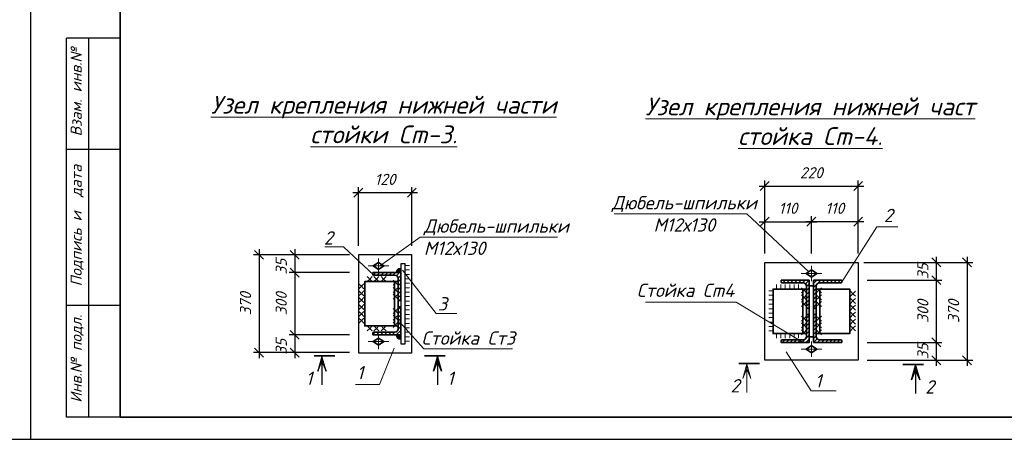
# Model space of a CAD drawing. Header units: millimetres. Extents: x -33345 to 4712671, y -3392 to 121473.
# Tile 328 of 656: x 1822944 to 1845007, y 44501 to 53913. Entities that reach past the tile are written whole.
import ezdxf

# ---------------------------------------------------------------- set-up
doc = ezdxf.new("R2010")
doc.units = ezdxf.units.MM
for name, color, linetype, lineweight in [('0.25', 7, 'Continuous', 25), ('ACO-размер', 7, 'Continuous', 13), ('ACO-текст', 7, 'Continuous', 20), ('blue', 5, 'Continuous', 35), ('DESIGN', 14, 'Continuous', 20), ('red', 12, 'Continuous', 30), ('shtrihovka', 254, 'Continuous', 0), ('svarka', 152, 'Continuous', 15), ('ОСИ', 147, 'Continuous', 13), ('Штриховая-АСО', 8, 'Continuous', 15)]:
    doc.layers.add(name, color=color, linetype=linetype, lineweight=lineweight)
doc.layers.add('_линия', color=7, linetype='Continuous')
doc.styles.add('_text', font='isocpeui.ttf')
doc.styles.add('ISOCPEUR', font='isocpeui.ttf', dxfattribs={"height": 300})
doc.styles.add('RUSS', font='RUSS.shx', dxfattribs={"width": 0.8, "oblique": 15, "height": 250})
doc.styles.add('simp 0', font='isocpeui.ttf')
doc.dimstyles.new('RUSS$0', dxfattribs={"dimscale": 0, "dimtxt": 2.5, "dimasz": 2, "dimexe": 1.25, "dimexo": 2, "dimgap": 1.75, "dimtad": 1, "dimdec": 0, "dimlfac": 100, "dimzin": 0, "dimdsep": 46, "dimtxsty": 'RUSS', "dimblk1": 'OBLIQUE', "dimblk2": 'OBLIQUE', "dimsah": 1, "dimcen": 3, "dimdle": 1.25, "dimclrt": 1, "dimadec": 0, "dimazin": 0, "dimtfac": 0.75, "dimtdec": 0, "dimtmove": 0, "dimatfit": 0, "dimldrblk": 'OBLIQUE', "dimfxl": 1, "dimtvp": 1.5, "dimtolj": 1, "dimtzin": 0, "dimarcsym": 0})
pattern_1 = [(45, (1393243.917, 478249.053), (-44.0899844, 44.0899844), [])]

# ---------------------------------------------------------------- blocks, each defined once
blk = doc.blocks.new('*U282')
at = {"layer": '0.25', "color": 5, "linetype": 'Continuous', "lineweight": 25, "ltscale": 100}
blk.add_lwpolyline([(-72619, 0), (0, 0), (0, 42000), (-72619, 42000), (-72619, 0)], dxfattribs=at)
blk = doc.blocks.new('awertgre')
at = {"ltscale": 20}
for p, q in [((-49480372, 24197418), (-49480372, 24205918)), ((-49479172, 24205918), (-49480372, 24205918)), ((-49479872, 24197418), (-49479872, 24205918)), ((-49479172, 24203418), (-49480372, 24203418)), ((-49479172, 24199918), (-49480372, 24199918)), ((-49479172, 24199918), (-49480372, 24199918)), ((-49479172, 24197418), (-49480372, 24197418))]:
    blk.add_line(p, q, dxfattribs=at)
blk.add_lwpolyline([(-49481172, 24226618), (-49439172, 24226618), (-49439172, 24196918), (-49481172, 24196918)], close=True, dxfattribs=at)
at = {"lineweight": 35}
blk.add_lwpolyline([(-49479172, 24226118), (-49439672, 24226118), (-49439672, 24197418), (-49479172, 24197418)], close=True, dxfattribs=at)
at = {"ltscale": 20, "insert": (-49480280, 24197739), "char_height": 250, "width": 9347.37, "attachment_point": 1, "rotation": 90, "style": 'ISOCPEUR'}
blk.add_mtext('Инв.№ подл.    Подпись и  дата    Взам. инв.№', dxfattribs=at)
blk = doc.blocks.new('_Oblique')
at = {"color": 0, "linetype": 'ByBlock', "lineweight": -2}
blk.add_line((-0.5, -0.5), (0.5, 0.5), dxfattribs=at)
blk = doc.blocks.new('*D2034')
at = {"layer": 'ACO-размер', "color": 0, "lineweight": -2, "ltscale": 5, "transparency": 16777216}
for p, q in [((1843482, 48196), (1843482, 46549)), ((1841933, 48071), (1843607, 48071)), ((1841933, 46674), (1843607, 46674))]:
    blk.add_line(p, q, dxfattribs=at)
at = {"layer": 'Defpoints', "color": 0, "ltscale": 5, "transparency": 16777216}
for p in [(1841733, 48071), (1841733, 46674), (1843482, 46674)]:
    blk.add_point(p, dxfattribs=at)
at = {"layer": 'ACO-размер', "color": 0, "lineweight": -2, "ltscale": 5, "transparency": 16777216, "xscale": 200, "yscale": 200, "zscale": 200}
for p, rotation in [((1843482, 48071), 90), ((1843482, 46674), 270)]:
    blk.add_blockref('_Oblique', p, dxfattribs=dict(at, rotation=rotation))
at = {"layer": 'ACO-размер', "color": 1, "ltscale": 5, "transparency": 16777216, "insert": (1843182, 47372), "char_height": 250, "attachment_point": 5, "rotation": 90, "style": 'simp 0'}
blk.add_mtext('\\A1;300', dxfattribs=at)
blk = doc.blocks.new('*D2035')
at = {"layer": 'ACO-размер', "color": 0, "lineweight": -2, "ltscale": 5, "transparency": 16777216}
for p, q in [((1843482, 48595), (1843482, 47946)), ((1841933, 48470), (1843607, 48470)), ((1841933, 48071), (1843607, 48071))]:
    blk.add_line(p, q, dxfattribs=at)
at = {"layer": 'Defpoints', "color": 0, "ltscale": 5, "transparency": 16777216}
for p in [(1841733, 48470), (1841733, 48071), (1843482, 48071)]:
    blk.add_point(p, dxfattribs=at)
at = {"layer": 'ACO-размер', "color": 0, "lineweight": -2, "ltscale": 5, "transparency": 16777216, "xscale": 200, "yscale": 200, "zscale": 200}
for p, rotation in [((1843482, 48470), 90), ((1843482, 48071), 270)]:
    blk.add_blockref('_Oblique', p, dxfattribs=dict(at, rotation=rotation))
at = {"layer": 'ACO-размер', "color": 1, "ltscale": 5, "transparency": 16777216, "insert": (1843182, 48270), "char_height": 250, "attachment_point": 5, "rotation": 90, "style": 'simp 0'}
blk.add_mtext('\\A1;35', dxfattribs=at)
blk = doc.blocks.new('*D2036')
at = {"layer": 'ACO-размер', "color": 0, "lineweight": -2, "ltscale": 5, "transparency": 16777216}
for p, q in [((1843482, 46799), (1843482, 46150)), ((1841933, 46674), (1843607, 46674)), ((1841933, 46275), (1843607, 46275))]:
    blk.add_line(p, q, dxfattribs=at)
at = {"layer": 'Defpoints', "color": 0, "ltscale": 5, "transparency": 16777216}
for p in [(1841733, 46674), (1841733, 46275), (1843482, 46275)]:
    blk.add_point(p, dxfattribs=at)
at = {"layer": 'ACO-размер', "color": 0, "lineweight": -2, "ltscale": 5, "transparency": 16777216, "xscale": 200, "yscale": 200, "zscale": 200}
for p, rotation in [((1843482, 46674), 90), ((1843482, 46275), 270)]:
    blk.add_blockref('_Oblique', p, dxfattribs=dict(at, rotation=rotation))
at = {"layer": 'ACO-размер', "color": 1, "ltscale": 5, "transparency": 16777216, "insert": (1843182, 46474), "char_height": 250, "attachment_point": 5, "rotation": 90, "style": 'simp 0'}
blk.add_mtext('\\A1;35', dxfattribs=at)
blk = doc.blocks.new('отв.- болт (постоян)')
at = {"color": 252, "lineweight": 35}
blk.add_lwpolyline([(0.8, 0), (0, -1.2), (-0.8, 0), (0, 1.2)], close=True, dxfattribs=at)
at = {"layer": 'ОСИ', "color": 1, "lineweight": 13, "ltscale": 0.5}
for points in [[(0, 2.3), (0, -2.3)], [(1.7, 0), (-1.7, 0)]]:
    blk.add_lwpolyline(points, dxfattribs=at)
blk = doc.blocks.new('*D2037')
at = {"layer": 'ACO-размер', "color": 0, "lineweight": -2, "ltscale": 5, "transparency": 16777216}
for p, q in [((1839638, 48670), (1839638, 49508)), ((1840685, 48670), (1840685, 49508)), ((1839513, 49383), (1840810, 49383))]:
    blk.add_line(p, q, dxfattribs=at)
at = {"layer": 'Defpoints', "color": 0, "ltscale": 5, "transparency": 16777216}
for p in [(1840685, 49383), (1839638, 48470), (1840685, 48470)]:
    blk.add_point(p, dxfattribs=at)
at = {"layer": 'ACO-размер', "color": 0, "lineweight": -2, "ltscale": 5, "transparency": 16777216, "xscale": 200, "yscale": 200, "zscale": 200, "rotation": 180}
blk.add_blockref('_Oblique', (1839638, 49383), dxfattribs=at)
at = {"layer": 'ACO-размер', "color": 0, "lineweight": -2, "ltscale": 5, "transparency": 16777216, "xscale": 200, "yscale": 200, "zscale": 200}
blk.add_blockref('_Oblique', (1840685, 49383), dxfattribs=at)
at = {"layer": 'ACO-размер', "color": 1, "ltscale": 5, "transparency": 16777216, "insert": (1840162, 49683), "char_height": 250, "attachment_point": 5, "style": 'simp 0'}
blk.add_mtext('\\A1;110', dxfattribs=at)
blk = doc.blocks.new('*D2038')
at = {"layer": 'ACO-размер', "color": 0, "lineweight": -2, "ltscale": 5, "transparency": 16777216}
for p, q in [((1840685, 48670), (1840685, 49508)), ((1841733, 48670), (1841733, 49508)), ((1841858, 49383), (1840560, 49383))]:
    blk.add_line(p, q, dxfattribs=at)
at = {"layer": 'Defpoints', "color": 0, "ltscale": 5, "transparency": 16777216}
for p in [(1840685, 49383), (1840685, 48470), (1841733, 48470)]:
    blk.add_point(p, dxfattribs=at)
at = {"layer": 'ACO-размер', "color": 0, "lineweight": -2, "ltscale": 5, "transparency": 16777216, "xscale": 200, "yscale": 200, "zscale": 200, "rotation": 180}
blk.add_blockref('_Oblique', (1840685, 49383), dxfattribs=at)
at = {"layer": 'ACO-размер', "color": 0, "lineweight": -2, "ltscale": 5, "transparency": 16777216, "xscale": 200, "yscale": 200, "zscale": 200}
blk.add_blockref('_Oblique', (1841733, 49383), dxfattribs=at)
at = {"layer": 'ACO-размер', "color": 1, "ltscale": 5, "transparency": 16777216, "insert": (1841209, 49683), "char_height": 250, "attachment_point": 5, "style": 'simp 0'}
blk.add_mtext('\\A1;110', dxfattribs=at)
blk = doc.blocks.new('*D2039')
at = {"layer": 'ACO-размер', "color": 0, "lineweight": -2, "ltscale": 5, "transparency": 16777216}
for p, q in [((1839638, 48670), (1839638, 50306)), ((1841733, 48670), (1841733, 50306)), ((1839513, 50181), (1841858, 50181))]:
    blk.add_line(p, q, dxfattribs=at)
at = {"layer": 'Defpoints', "color": 0, "ltscale": 5, "transparency": 16777216}
for p in [(1841733, 50181), (1839638, 48470), (1841733, 48470)]:
    blk.add_point(p, dxfattribs=at)
at = {"layer": 'ACO-размер', "color": 0, "lineweight": -2, "ltscale": 5, "transparency": 16777216, "xscale": 200, "yscale": 200, "zscale": 200, "rotation": 180}
blk.add_blockref('_Oblique', (1839638, 50181), dxfattribs=at)
at = {"layer": 'ACO-размер', "color": 0, "lineweight": -2, "ltscale": 5, "transparency": 16777216, "xscale": 200, "yscale": 200, "zscale": 200}
blk.add_blockref('_Oblique', (1841733, 50181), dxfattribs=at)
at = {"layer": 'ACO-размер', "color": 1, "ltscale": 5, "transparency": 16777216, "insert": (1840685, 50481), "char_height": 250, "attachment_point": 5, "style": 'simp 0'}
blk.add_mtext('\\A1;220', dxfattribs=at)
blk = doc.blocks.new('*D2040')
at = {"layer": 'ACO-размер', "color": 0, "lineweight": -2, "ltscale": 5, "transparency": 16777216}
for p, q in [((1844174, 48595), (1844174, 46150)), ((1841863, 48470), (1844299, 48470)), ((1841933, 46275), (1844299, 46275))]:
    blk.add_line(p, q, dxfattribs=at)
at = {"layer": 'Defpoints', "color": 0, "ltscale": 5, "transparency": 16777216}
for p in [(1841663, 48470), (1841733, 46275), (1844174, 46275)]:
    blk.add_point(p, dxfattribs=at)
at = {"layer": 'ACO-размер', "color": 0, "lineweight": -2, "ltscale": 5, "transparency": 16777216, "xscale": 200, "yscale": 200, "zscale": 200}
for p, rotation in [((1844174, 48470), 90), ((1844174, 46275), 270)]:
    blk.add_blockref('_Oblique', p, dxfattribs=dict(at, rotation=rotation))
at = {"layer": 'ACO-размер', "color": 1, "ltscale": 5, "transparency": 16777216, "insert": (1843872, 47372), "char_height": 250, "attachment_point": 5, "rotation": 90, "style": 'simp 0'}
blk.add_mtext('\\A1;370', dxfattribs=at)
blk = doc.blocks.new('сечение')
h = blk.add_hatch(color=256)
h.paths.add_polyline_path([(-291, 18), (-291, 120), (-199, 342)])
h.paths.add_polyline_path([(-383, 342), (-291, 120), (-291, 18)])
at = {"linetype": 'Continuous'}
blk.add_lwpolyline([(-291, 18), (-383, 342), (-291, 120), (-199, 342), (-291, 18), (-291, 652)], dxfattribs=at)
at = {"linetype": 'Continuous', "const_width": 36}
blk.add_lwpolyline([(0, 0), (-471, 0)], dxfattribs=at)
blk = doc.blocks.new('*D2046')
at = {"layer": 'ACO-размер', "color": 0, "lineweight": -2, "ltscale": 5, "transparency": 16777216}
for p, q in [((1829106, 48365), (1829106, 46719)), ((1830335, 48240), (1828981, 48240)), ((1830335, 46844), (1828981, 46844))]:
    blk.add_line(p, q, dxfattribs=at)
at = {"layer": 'Defpoints', "color": 0, "ltscale": 5, "transparency": 16777216}
for p in [(1830535, 48240), (1829106, 46844), (1830535, 46844)]:
    blk.add_point(p, dxfattribs=at)
at = {"layer": 'ACO-размер', "color": 0, "lineweight": -2, "ltscale": 5, "transparency": 16777216, "xscale": 200, "yscale": 200, "zscale": 200}
for p, rotation in [((1829106, 48240), 90), ((1829106, 46844), 270)]:
    blk.add_blockref('_Oblique', p, dxfattribs=dict(at, rotation=rotation))
at = {"layer": 'ACO-размер', "color": 1, "ltscale": 5, "transparency": 16777216, "insert": (1828806, 47542), "char_height": 250, "attachment_point": 5, "rotation": 90, "style": 'simp 0'}
blk.add_mtext('\\A1;300', dxfattribs=at)
blk = doc.blocks.new('*D2047')
at = {"layer": 'ACO-размер', "color": 0, "lineweight": -2, "ltscale": 5, "transparency": 16777216}
for p, q in [((1829106, 48765), (1829106, 48115)), ((1830335, 48640), (1828981, 48640)), ((1830335, 48240), (1828981, 48240))]:
    blk.add_line(p, q, dxfattribs=at)
at = {"layer": 'Defpoints', "color": 0, "ltscale": 5, "transparency": 16777216}
for p in [(1830535, 48640), (1829106, 48240), (1830535, 48240)]:
    blk.add_point(p, dxfattribs=at)
at = {"layer": 'ACO-размер', "color": 0, "lineweight": -2, "ltscale": 5, "transparency": 16777216, "xscale": 200, "yscale": 200, "zscale": 200}
for p, rotation in [((1829106, 48640), 90), ((1829106, 48240), 270)]:
    blk.add_blockref('_Oblique', p, dxfattribs=dict(at, rotation=rotation))
at = {"layer": 'ACO-размер', "color": 1, "ltscale": 5, "transparency": 16777216, "insert": (1828806, 48373), "char_height": 250, "attachment_point": 5, "rotation": 90, "style": 'simp 0'}
blk.add_mtext('\\A1;35', dxfattribs=at)
blk = doc.blocks.new('*D2048')
at = {"layer": 'ACO-размер', "color": 0, "lineweight": -2, "ltscale": 5, "transparency": 16777216}
for p, q in [((1830335, 46844), (1828981, 46844)), ((1829106, 46969), (1829106, 46320)), ((1830335, 46445), (1828981, 46445))]:
    blk.add_line(p, q, dxfattribs=at)
at = {"layer": 'Defpoints', "color": 0, "ltscale": 5, "transparency": 16777216}
for p in [(1830535, 46844), (1829106, 46445), (1830535, 46445)]:
    blk.add_point(p, dxfattribs=at)
at = {"layer": 'ACO-размер', "color": 0, "lineweight": -2, "ltscale": 5, "transparency": 16777216, "xscale": 200, "yscale": 200, "zscale": 200}
for p, rotation in [((1829106, 46844), 90), ((1829106, 46445), 270)]:
    blk.add_blockref('_Oblique', p, dxfattribs=dict(at, rotation=rotation))
at = {"layer": 'ACO-размер', "color": 1, "ltscale": 5, "transparency": 16777216, "insert": (1828806, 46577), "char_height": 250, "attachment_point": 5, "rotation": 90, "style": 'simp 0'}
blk.add_mtext('\\A1;35', dxfattribs=at)
blk = doc.blocks.new('*D2049')
at = {"layer": 'ACO-размер', "color": 0, "lineweight": -2, "ltscale": 5, "transparency": 16777216}
for p, q in [((1830535, 48840), (1830535, 50157)), ((1831732, 48840), (1831732, 50157)), ((1831857, 50032), (1830410, 50032))]:
    blk.add_line(p, q, dxfattribs=at)
at = {"layer": 'Defpoints', "color": 0, "ltscale": 5, "transparency": 16777216}
for p in [(1830535, 50032), (1830535, 48640), (1831732, 48640)]:
    blk.add_point(p, dxfattribs=at)
at = {"layer": 'ACO-размер', "color": 0, "lineweight": -2, "ltscale": 5, "transparency": 16777216, "xscale": 200, "yscale": 200, "zscale": 200, "rotation": 180}
blk.add_blockref('_Oblique', (1830535, 50032), dxfattribs=at)
at = {"layer": 'ACO-размер', "color": 0, "lineweight": -2, "ltscale": 5, "transparency": 16777216, "xscale": 200, "yscale": 200, "zscale": 200}
blk.add_blockref('_Oblique', (1831732, 50032), dxfattribs=at)
at = {"layer": 'ACO-размер', "color": 1, "ltscale": 5, "transparency": 16777216, "insert": (1831134, 50332), "char_height": 250, "attachment_point": 5, "style": 'simp 0'}
blk.add_mtext('\\A1;120', dxfattribs=at)
blk = doc.blocks.new('*D2050')
at = {"layer": 'ACO-размер', "color": 0, "lineweight": -2, "ltscale": 5, "transparency": 16777216}
for p, q in [((1828308, 48765), (1828308, 46320)), ((1830335, 48640), (1828183, 48640)), ((1830335, 46445), (1828183, 46445))]:
    blk.add_line(p, q, dxfattribs=at)
at = {"layer": 'Defpoints', "color": 0, "ltscale": 5, "transparency": 16777216}
for p in [(1830535, 48640), (1828308, 46445), (1830535, 46445)]:
    blk.add_point(p, dxfattribs=at)
at = {"layer": 'ACO-размер', "color": 0, "lineweight": -2, "ltscale": 5, "transparency": 16777216, "xscale": 200, "yscale": 200, "zscale": 200}
for p, rotation in [((1828308, 48640), 90), ((1828308, 46445), 270)]:
    blk.add_blockref('_Oblique', p, dxfattribs=dict(at, rotation=rotation))
at = {"layer": 'ACO-размер', "color": 1, "ltscale": 5, "transparency": 16777216, "insert": (1828006, 47542), "char_height": 250, "attachment_point": 5, "rotation": 90, "style": 'simp 0'}
blk.add_mtext('\\A1;370', dxfattribs=at)

msp = doc.modelspace()

# ---------------------------------------------------------------- hatches: boundary and pattern name
at = {"layer": 'Штриховая-АСО', "lineweight": 9}
for points in [[(1831381.466, 48240.471), (1831482.832, 48240.471), (1831482.832, 48341.838, 0.414213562)], [(1831381.466, 46843.772), (1831482.832, 46843.772), (1831482.832, 46742.405, -0.414213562)]]:
    msp.add_hatch(color=256, dxfattribs=at).paths.add_polyline_path(points)
h = msp.add_hatch(dxfattribs=at)
h.set_pattern_fill('ANSI31', scale=498.821232)
h.set_pattern_definition([(45, (1381863.276, 478418.89), (-44.0899844, 44.0899844), [])])
edge = h.paths.add_edge_path()
edge.add_line((1830854.318, 48240.471), (1830854.318, 48203.559))
edge.add_arc((1830877.263, 48203.559), 22.946, 180.0000001, 270.0000001)
edge.add_line((1830877.263, 48180.613), (1831353.139, 48180.613))
edge.add_arc((1831353.139, 48110.778), 69.835, 0, 90, ccw=False)
edge.add_line((1831422.974, 48110.778), (1831422.974, 47634.902))
edge.add_arc((1831445.92, 47634.902), 22.946, 180, 270)
edge.add_line((1831445.92, 47611.957), (1831482.832, 47611.957))
edge.add_line((1831482.832, 47611.957), (1831482.832, 48240.471))
edge.add_line((1831482.832, 48240.471), (1830854.318, 48240.471))
edge = h.paths.add_edge_path()
edge.add_line((1830854.318, 46843.772), (1830854.318, 46880.685))
edge.add_arc((1830877.263, 46880.685), 22.946, 89.9999999, 179.9999999, ccw=False)
edge.add_line((1830877.263, 46903.631), (1831353.139, 46903.631))
edge.add_arc((1831353.139, 46973.466), 69.835, 270, 360)
edge.add_line((1831422.974, 46973.466), (1831422.974, 47449.341))
edge.add_arc((1831445.92, 47449.341), 22.946, 90, 180, ccw=False)
edge.add_line((1831445.92, 47472.287), (1831482.832, 47472.287))
edge.add_line((1831482.832, 47472.287), (1831482.832, 46843.772))
edge.add_line((1831482.832, 46843.772), (1830854.318, 46843.772))
h = msp.add_hatch(dxfattribs=at)
h.set_pattern_fill('ANSI31', scale=498.821232)
h.set_pattern_definition(pattern_1)
edge = h.paths.add_edge_path()
edge.add_line((1840007.055, 48070.636), (1840007.055, 48033.724))
edge.add_arc((1840030, 48033.724), 22.946, 180.0000001, 270.0000001)
edge.add_line((1840030, 48010.778), (1840505.876, 48010.778))
edge.add_arc((1840505.876, 47940.943), 69.835, 0, 90, ccw=False)
edge.add_line((1840575.711, 47940.943), (1840575.711, 47465.067))
edge.add_arc((1840598.657, 47465.067), 22.946, 180, 270)
edge.add_line((1840598.657, 47442.122), (1840635.569, 47442.122))
edge.add_line((1840635.569, 47442.122), (1840635.569, 48070.636))
edge.add_line((1840635.569, 48070.636), (1840007.055, 48070.636))
edge = h.paths.add_edge_path()
edge.add_line((1840007.055, 46673.937), (1840007.055, 46710.85))
edge.add_arc((1840030, 46710.85), 22.946, 89.9999999, 179.9999999, ccw=False)
edge.add_line((1840030, 46733.796), (1840505.876, 46733.796))
edge.add_arc((1840505.876, 46803.631), 69.835, 270, 360)
edge.add_line((1840575.711, 46803.631), (1840575.711, 47279.506))
edge.add_arc((1840598.657, 47279.506), 22.946, 90, 180, ccw=False)
edge.add_line((1840598.657, 47302.452), (1840635.569, 47302.452))
edge.add_line((1840635.569, 47302.452), (1840635.569, 46673.937))
edge.add_line((1840635.569, 46673.937), (1840007.055, 46673.937))
h = msp.add_hatch(dxfattribs=at)
h.set_pattern_fill('ANSI31', scale=498.821232)
h.set_pattern_definition(pattern_1)
edge = h.paths.add_edge_path()
edge.add_line((1841363.848, 48070.636), (1841363.848, 48033.724))
edge.add_arc((1841340.903, 48033.724), 22.946, 269.9999999, 359.9999999, ccw=False)
edge.add_line((1841340.903, 48010.778), (1840865.027, 48010.778))
edge.add_arc((1840865.027, 47940.943), 69.835, 90, 180)
edge.add_line((1840795.192, 47940.943), (1840795.192, 47465.067))
edge.add_arc((1840772.246, 47465.067), 22.946, -90, 0, ccw=False)
edge.add_line((1840772.246, 47442.122), (1840735.334, 47442.122))
edge.add_line((1840735.334, 47442.122), (1840735.334, 48070.636))
edge.add_line((1840735.334, 48070.636), (1841363.848, 48070.636))
edge = h.paths.add_edge_path()
edge.add_line((1841363.848, 46673.937), (1841363.848, 46710.85))
edge.add_arc((1841340.903, 46710.85), 22.946, 0.0000001, 90.0000001)
edge.add_line((1841340.903, 46733.796), (1840865.027, 46733.796))
edge.add_arc((1840865.027, 46803.631), 69.835, 180, 270, ccw=False)
edge.add_line((1840795.192, 46803.631), (1840795.192, 47279.506))
edge.add_arc((1840772.246, 47279.506), 22.946, 360, 450)
edge.add_line((1840772.246, 47302.452), (1840735.334, 47302.452))
edge.add_line((1840735.334, 47302.452), (1840735.334, 46673.937))
edge.add_line((1840735.334, 46673.937), (1841363.848, 46673.937))

# ---------------------------------------------------------------- linework, layer by layer
at = {"color": 7, "lineweight": 13}
for points in [[(1830877.263, 48180.613), (1830200.681, 48819.142), (1829782.604, 48819.142)], [(1832740.905, 47326.733), (1832275.397, 47326.733), (1831523.393, 48293.744)]]:
    msp.add_lwpolyline(points, dxfattribs=at)
at = {"layer": 'ACO-текст'}
for points in [[(1836263.264, 49558.364), (1839238.061, 49558.364), (1840625.593, 48260.189)], [(1834996.348, 49035.196), (1831914.563, 49035.196), (1831032.042, 48400.954)], [(1840500.888, 46673.937), (1838996.163, 47574.533), (1836965.898, 47574.533)], [(1840120.406, 46466.678), (1840681.965, 45585.967), (1841239.331, 45585.967)]]:
    msp.add_lwpolyline(points, dxfattribs=at)
at = {"layer": 'blue', "color": 112}
for points in [[(1830854.318, 48240.471), (1830854.318, 48203.559, 0.414213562), (1830877.263, 48180.613), (1831353.139, 48180.613, -0.414213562), (1831422.974, 48110.778), (1831422.974, 47634.902, 0.414213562), (1831445.92, 47611.957), (1831482.832, 47611.957), (1831482.832, 48240.471)], [(1840007.055, 48070.636), (1840007.055, 48033.724, 0.414213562), (1840030, 48010.778), (1840505.876, 48010.778, -0.414213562), (1840575.711, 47940.943), (1840575.711, 47465.067, 0.414213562), (1840598.657, 47442.122), (1840635.569, 47442.122), (1840635.569, 48070.636)], [(1841363.848, 48070.636), (1841363.848, 48033.724, -0.414213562), (1841340.903, 48010.778), (1840865.027, 48010.778, 0.414213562), (1840795.192, 47940.943), (1840795.192, 47465.067, -0.414213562), (1840772.246, 47442.122), (1840735.334, 47442.122), (1840735.334, 48070.636)], [(1830854.318, 46843.772), (1830854.318, 46880.685, -0.414213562), (1830877.263, 46903.631), (1831353.139, 46903.631, 0.414213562), (1831422.974, 46973.466), (1831422.974, 47449.341, -0.414213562), (1831445.92, 47472.287), (1831482.832, 47472.287), (1831482.832, 46843.772)], [(1840007.055, 46673.937), (1840007.055, 46710.85, -0.414213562), (1840030, 46733.796), (1840505.876, 46733.796, 0.414213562), (1840575.711, 46803.631), (1840575.711, 47279.506, -0.414213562), (1840598.657, 47302.452), (1840635.569, 47302.452), (1840635.569, 46673.937)], [(1841363.848, 46673.937), (1841363.848, 46710.85, 0.414213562), (1841340.903, 46733.796), (1840865.027, 46733.796, -0.414213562), (1840795.192, 46803.631), (1840795.192, 47279.506, 0.414213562), (1840772.246, 47302.452), (1840735.334, 47302.452), (1840735.334, 46673.937)]]:
    msp.add_lwpolyline(points, format="xyb", close=True, dxfattribs=at)
at = {"layer": 'blue'}
for points in [[(1831422.974, 47043.3), (1831422.974, 48040.943), (1830674.742, 48040.943), (1830674.742, 47043.3), (1831422.974, 47043.3)], [(1831343.162, 47043.3), (1831343.162, 48040.943)], [(1840575.711, 46873.466), (1840575.711, 47871.108), (1839827.479, 47871.108), (1839827.479, 46873.466), (1840575.711, 46873.466)], [(1840495.899, 46873.466), (1840495.899, 47871.108)], [(1840575.711, 46873.466), (1840575.711, 47871.108)], [(1840795.192, 46873.466), (1840795.192, 47871.108), (1841543.424, 47871.108), (1841543.424, 46873.466), (1840795.192, 46873.466)], [(1840875.004, 46873.466), (1840875.004, 47871.108)]]:
    msp.add_lwpolyline(points, dxfattribs=at)
at = {"layer": 'blue', "color": 112}
msp.add_lwpolyline([(1840635.569, 46803.631), (1840635.569, 47940.943), (1840735.334, 47940.943), (1840735.334, 46803.631)], close=True, dxfattribs=at)
at = {"layer": 'DESIGN', "color": 0, "linetype": 'Continuous', "lineweight": 13}
for points in [[(1841360.283, 48021.44), (1842148.382, 49264.87), (1842624.748, 49264.87)], [(1833986.919, 46533.275), (1832003.476, 46533.275), (1831456.491, 47137.052)], [(1831334.293, 46545.459), (1831009.315, 45731.19), (1830469.308, 45731.19)]]:
    msp.add_lwpolyline(points, dxfattribs=at)
at = {"layer": 'red'}
for points in [[(1831732.243, 46444.715), (1831732.243, 48639.528), (1830535.072, 48639.528), (1830535.072, 46444.715)], [(1831582.597, 46644.244), (1831582.597, 48440), (1831482.832, 48440), (1831482.832, 46644.244)], [(1839637.927, 46274.88), (1839637.927, 48469.693), (1841732.976, 48469.693), (1841732.976, 46274.88)]]:
    msp.add_lwpolyline(points, close=True, dxfattribs=at)
at = {"layer": 'shtrihovka', "color": 7}
for points in [[(1831682.361, 48399.584), (1831582.597, 48399.584)], [(1831682.361, 48299.82), (1831582.597, 48299.82)], [(1831682.361, 48200.056), (1831582.597, 48200.056)], [(1831682.361, 48100.292), (1831582.597, 48100.292)], [(1831682.361, 48000.527), (1831582.597, 48000.527)], [(1831682.361, 47900.763), (1831582.597, 47900.763)], [(1839899.725, 47970.872), (1839899.725, 47871.108)], [(1839999.489, 47970.872), (1839999.489, 47871.108)], [(1840099.253, 47970.872), (1840099.253, 47871.108)], [(1840199.018, 47970.872), (1840199.018, 47871.108)], [(1840298.782, 47970.872), (1840298.782, 47871.108)], [(1840398.546, 47970.872), (1840398.546, 47871.108)], [(1831682.361, 47800.999), (1831582.597, 47800.999)], [(1831682.361, 47701.235), (1831582.597, 47701.235)], [(1839727.715, 47830.692), (1839827.479, 47830.692)], [(1839727.715, 47730.928), (1839827.479, 47730.928)], [(1831682.361, 47601.47), (1831582.597, 47601.47)], [(1831682.361, 47501.706), (1831582.597, 47501.706)], [(1839727.715, 47631.164), (1839827.479, 47631.164)], [(1839727.715, 47531.4), (1839827.479, 47531.4)], [(1831682.361, 47401.942), (1831582.597, 47401.942)], [(1831682.361, 47302.178), (1831582.597, 47302.178)], [(1839727.715, 47431.635), (1839827.479, 47431.635)], [(1839727.715, 47331.871), (1839827.479, 47331.871)], [(1839727.715, 47232.107), (1839827.479, 47232.107)], [(1831682.361, 47202.413), (1831582.597, 47202.413)], [(1831682.361, 47102.649), (1831582.597, 47102.649)], [(1831682.361, 47002.885), (1831582.597, 47002.885)], [(1839727.715, 47132.343), (1839827.479, 47132.343)], [(1839727.715, 47032.578), (1839827.479, 47032.578)], [(1831682.361, 46903.121), (1831582.597, 46903.121)], [(1831682.361, 46803.356), (1831582.597, 46803.356)], [(1839727.715, 46932.814), (1839827.479, 46932.814)], [(1839899.725, 46773.701), (1839899.725, 46873.466)], [(1839999.489, 46773.701), (1839999.489, 46873.466)], [(1840099.253, 46773.701), (1840099.253, 46873.466)], [(1840199.018, 46773.701), (1840199.018, 46873.466)], [(1840298.782, 46773.701), (1840298.782, 46873.466)], [(1840398.546, 46773.701), (1840398.546, 46873.466)], [(1831682.361, 46703.592), (1831582.597, 46703.592)]]:
    msp.add_lwpolyline(points, dxfattribs=at)
for points in [[(1830731.564, 48040.943), (1830787.682, 48097.06), (1830843.799, 48040.943), (1830787.682, 48097.06), (1830843.799, 48153.178), (1830787.682, 48097.06), (1830731.564, 48153.178), (1830787.682, 48097.06)], [(1830881.203, 48040.943), (1830937.32, 48097.06), (1830993.438, 48040.943), (1830937.32, 48097.06), (1830993.438, 48153.178), (1830937.32, 48097.06), (1830881.203, 48153.178), (1830937.32, 48097.06)], [(1831042.812, 48040.943), (1831098.93, 48097.06), (1831155.047, 48040.943), (1831098.93, 48097.06), (1831155.047, 48153.178), (1831098.93, 48097.06), (1831042.812, 48153.178), (1831098.93, 48097.06)], [(1830657.967, 47879.714), (1830601.85, 47935.831), (1830657.967, 47991.949), (1830601.85, 47935.831), (1830545.732, 47991.949), (1830601.85, 47935.831), (1830545.732, 47879.714), (1830601.85, 47935.831)], [(1831422.974, 47958.956), (1831366.856, 48015.073), (1831422.974, 48071.191), (1831366.856, 48015.073), (1831310.739, 48071.191), (1831366.856, 48015.073), (1831310.739, 47958.956), (1831366.856, 48015.073)], [(1831422.974, 47797.346), (1831366.856, 47853.464), (1831422.974, 47909.581), (1831366.856, 47853.464), (1831310.739, 47909.581), (1831366.856, 47853.464), (1831310.739, 47797.346), (1831366.856, 47853.464)], [(1840575.711, 47789.121), (1840519.593, 47845.238), (1840575.711, 47901.356), (1840519.593, 47845.238), (1840463.476, 47901.356), (1840519.593, 47845.238), (1840463.476, 47789.121), (1840519.593, 47845.238)], [(1840795.192, 47789.121), (1840851.31, 47845.238), (1840795.192, 47901.356), (1840851.31, 47845.238), (1840907.427, 47901.356), (1840851.31, 47845.238), (1840907.427, 47789.121), (1840851.31, 47845.238)], [(1830657.967, 47718.104), (1830601.85, 47774.222), (1830657.967, 47830.339), (1830601.85, 47774.222), (1830545.732, 47830.339), (1830601.85, 47774.222), (1830545.732, 47718.104), (1830601.85, 47774.222)], [(1830657.967, 47568.466), (1830601.85, 47624.583), (1830657.967, 47680.701), (1830601.85, 47624.583), (1830545.732, 47680.701), (1830601.85, 47624.583), (1830545.732, 47568.466), (1830601.85, 47624.583)], [(1831422.974, 47647.708), (1831366.856, 47703.825), (1831422.974, 47759.943), (1831366.856, 47703.825), (1831310.739, 47759.943), (1831366.856, 47703.825), (1831310.739, 47647.708), (1831366.856, 47703.825)], [(1840575.711, 47627.511), (1840519.593, 47683.629), (1840575.711, 47739.746), (1840519.593, 47683.629), (1840463.476, 47739.746), (1840519.593, 47683.629), (1840463.476, 47627.511), (1840519.593, 47683.629)], [(1840795.192, 47627.511), (1840851.31, 47683.629), (1840795.192, 47739.746), (1840851.31, 47683.629), (1840907.427, 47739.746), (1840851.31, 47683.629), (1840907.427, 47627.511), (1840851.31, 47683.629)], [(1841560.199, 47709.879), (1841616.316, 47765.996), (1841560.199, 47822.114), (1841616.316, 47765.996), (1841672.434, 47822.114), (1841616.316, 47765.996), (1841672.434, 47709.879), (1841616.316, 47765.996)], [(1841560.199, 47548.269), (1841616.316, 47604.387), (1841560.199, 47660.504), (1841616.316, 47604.387), (1841672.434, 47660.504), (1841616.316, 47604.387), (1841672.434, 47548.269), (1841616.316, 47604.387)], [(1830657.967, 47412.842), (1830601.85, 47468.959), (1830657.967, 47525.077), (1830601.85, 47468.959), (1830545.732, 47525.077), (1830601.85, 47468.959), (1830545.732, 47412.842), (1830601.85, 47468.959)], [(1831422.974, 47436.536), (1831366.856, 47380.418), (1831422.974, 47324.301), (1831366.856, 47380.418), (1831310.739, 47324.301), (1831366.856, 47380.418), (1831310.739, 47436.536), (1831366.856, 47380.418)], [(1840575.711, 47477.873), (1840519.593, 47533.99), (1840575.711, 47590.108), (1840519.593, 47533.99), (1840463.476, 47590.108), (1840519.593, 47533.99), (1840463.476, 47477.873), (1840519.593, 47533.99)], [(1840795.192, 47477.873), (1840851.31, 47533.99), (1840795.192, 47590.108), (1840851.31, 47533.99), (1840907.427, 47590.108), (1840851.31, 47533.99), (1840907.427, 47477.873), (1840851.31, 47533.99)], [(1841560.199, 47398.631), (1841616.316, 47454.748), (1841560.199, 47510.866), (1841616.316, 47454.748), (1841672.434, 47510.866), (1841616.316, 47454.748), (1841672.434, 47398.631), (1841616.316, 47454.748)], [(1830657.967, 47257.218), (1830601.85, 47313.335), (1830657.967, 47369.453), (1830601.85, 47313.335), (1830545.732, 47369.453), (1830601.85, 47313.335), (1830545.732, 47257.218), (1830601.85, 47313.335)], [(1830657.967, 47107.58), (1830601.85, 47163.697), (1830657.967, 47219.814), (1830601.85, 47163.697), (1830545.732, 47219.814), (1830601.85, 47163.697), (1830545.732, 47107.58), (1830601.85, 47163.697)], [(1831422.974, 47286.897), (1831366.856, 47230.78), (1831422.974, 47174.662), (1831366.856, 47230.78), (1831310.739, 47174.662), (1831366.856, 47230.78), (1831310.739, 47286.897), (1831366.856, 47230.78)], [(1840575.711, 47266.701), (1840519.593, 47210.583), (1840575.711, 47154.466), (1840519.593, 47210.583), (1840463.476, 47154.466), (1840519.593, 47210.583), (1840463.476, 47266.701), (1840519.593, 47210.583)], [(1840795.192, 47266.701), (1840851.31, 47210.583), (1840795.192, 47154.466), (1840851.31, 47210.583), (1840907.427, 47154.466), (1840851.31, 47210.583), (1840907.427, 47266.701), (1840851.31, 47210.583)], [(1841560.199, 47243.007), (1841616.316, 47299.124), (1841560.199, 47355.242), (1841616.316, 47299.124), (1841672.434, 47355.242), (1841616.316, 47299.124), (1841672.434, 47243.007), (1841616.316, 47299.124)], [(1830731.564, 46931.066), (1830787.682, 46987.183), (1830843.799, 46931.066), (1830787.682, 46987.183), (1830843.799, 47043.3), (1830787.682, 46987.183), (1830731.564, 47043.3), (1830787.682, 46987.183)], [(1830881.203, 46931.066), (1830937.32, 46987.183), (1830993.438, 46931.066), (1830937.32, 46987.183), (1830993.438, 47043.3), (1830937.32, 46987.183), (1830881.203, 47043.3), (1830937.32, 46987.183)], [(1831042.812, 46931.066), (1831098.93, 46987.183), (1831155.047, 46931.066), (1831098.93, 46987.183), (1831155.047, 47043.3), (1831098.93, 46987.183), (1831042.812, 47043.3), (1831098.93, 46987.183)], [(1831422.974, 47125.287), (1831366.856, 47069.17), (1831422.974, 47013.053), (1831366.856, 47069.17), (1831310.739, 47013.053), (1831366.856, 47069.17), (1831310.739, 47125.287), (1831366.856, 47069.17)], [(1840575.711, 47117.062), (1840519.593, 47060.945), (1840575.711, 47004.827), (1840519.593, 47060.945), (1840463.476, 47004.827), (1840519.593, 47060.945), (1840463.476, 47117.062), (1840519.593, 47060.945)], [(1840795.192, 47117.062), (1840851.31, 47060.945), (1840795.192, 47004.827), (1840851.31, 47060.945), (1840907.427, 47004.827), (1840851.31, 47060.945), (1840907.427, 47117.062), (1840851.31, 47060.945)], [(1841560.199, 47087.383), (1841616.316, 47143.5), (1841560.199, 47199.618), (1841616.316, 47143.5), (1841672.434, 47199.618), (1841616.316, 47143.5), (1841672.434, 47087.383), (1841616.316, 47143.5)], [(1841560.199, 46937.745), (1841616.316, 46993.862), (1841560.199, 47049.979), (1841616.316, 46993.862), (1841672.434, 47049.979), (1841616.316, 46993.862), (1841672.434, 46937.745), (1841616.316, 46993.862)], [(1840575.711, 46955.452), (1840519.593, 46899.335), (1840575.711, 46843.218), (1840519.593, 46899.335), (1840463.476, 46843.218), (1840519.593, 46899.335), (1840463.476, 46955.452), (1840519.593, 46899.335)], [(1840795.192, 46955.452), (1840851.31, 46899.335), (1840795.192, 46843.218), (1840851.31, 46899.335), (1840907.427, 46843.218), (1840851.31, 46899.335), (1840907.427, 46955.452), (1840851.31, 46899.335)]]:
    msp.add_lwpolyline(points, close=True, dxfattribs=at)
at = {"layer": 'svarka'}
for centre, start, end in [((1831482.832, 48240.471), 90, 180), ((1831482.832, 46843.772), 180, 270)]:
    msp.add_arc(centre, 101.367, start, end, dxfattribs=at)

# ---------------------------------------------------------------- block references
at = {"color": 6, "ltscale": 2, "yscale": 99.76424631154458, "zscale": 99.76424631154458}
for p, xscale, rotation in [((1830984.011, 48390.118), -99.76424631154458, 90), ((1840685.451, 48220.283), 99.76424631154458, 270), ((1830984.011, 46692.657), 99.76424631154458, 90.00000000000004), ((1840685.451, 46524.291), -99.76424631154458, 270)]:
    msp.add_blockref('отв.- болт (постоян)', p, dxfattribs=dict(at, xscale=xscale, rotation=rotation))
at = {"color": 0, "linetype": 'Continuous', "yscale": 0.9976424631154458, "zscale": 0.9976424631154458, "rotation": 180}
for p, xscale in [((1830008.095, 46372.059), -0.9976424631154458), ((1832014.73, 46372.059), 0.9976424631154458), ((1842729.5, 46177.565), 0.9976424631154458)]:
    msp.add_blockref('сечение', p, dxfattribs=dict(at, xscale=xscale))
at = {"layer": '0.25', "ltscale": 100, "transparency": 33554687}
msp.add_blockref('*U282', (1823194.41, 44501.326, 1359241.5), dxfattribs=at)
at = {"layer": '_линия', "color": 18, "true_color": 0x000000}
msp.add_blockref('awertgre', (51304366.347, -24152417.108, 1359241.5), dxfattribs=at)
at = {"layer": 'ACO-текст', "xscale": -0.9976424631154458, "yscale": 0.9976424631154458, "zscale": 0.9976424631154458, "rotation": 180}
msp.add_blockref('сечение', (1839527.389, 46203.548), dxfattribs=at)

# ---------------------------------------------------------------- texts
at = {"layer": 'ACO-текст', "style": 'simp 0'}
for s, height, p in [('2', 299.293, (1842307.992, 49372.143)), ('2', 299.293, (1829760.568, 48869.456)), ('Стойка Сm4', 299.2927, (1836772.503, 47694.785)), ('3', 299.293, (1832312.657, 47390.715)), ('Стойка Ст3', 299.2927, (1831948.808, 46622.763)), ('1', 299.293, (1830495.817, 45847.163)), ('1', 299.293, (1829353.859, 45721.953)), ('1', 299.293, (1832519.321, 45721.953)), ('1', 299.293, (1840764.076, 45664.959)), ('2', 299.293, (1838873.152, 45553.442)), ('2', 299.293, (1843234.09, 45527.458))]:
    msp.add_text(s, height=height, dxfattribs=at).set_placement(p)
at = {"layer": 'ACO-текст', "ltscale": 100, "char_height": 399.05699, "attachment_point": 1}
for s, width, insert, style in [('\\pxqc;{\\LУзел крепления нижней части стойки Сm-3.}', 8846.06191, (1826679.778, 52205.001), '_text'), ('\\pxqc;{\\LУзел крепления нижней част стойка Сm-4.}', 9228.21684, (1836045.982, 52167.337), 'ISOCPEUR')]:
    msp.add_mtext_dynamic_manual_height_columns(s, width=width, gutter_width=1496.464, heights=[0], dxfattribs=dict(at, insert=insert, style=style))
at = {"layer": 'ACO-текст', "char_height": 299.29274, "style": 'simp 0'}
for s, insert, width, attachment_point in [('\\pxi-3,l3,qc;Дюбель-шпильки\\PМ12х130', (1835987.648, 49957.57), 3700.35364, 1), ('\\pxi-3,l3,ql;Дюбель-шпильки ^JМ12х130', (1833165.359, 49035.196), 2331.13106, 5)]:
    msp.add_mtext(s, dxfattribs=dict(at, insert=insert, width=width, attachment_point=attachment_point))

# ---------------------------------------------------------------- dimensions: what is measured, and where the dimension line sits
at = {"layer": 'ACO-размер', "ltscale": 5}
for base, p2, text, picture, middle in [((1841732.976, 50180.672), (1841732.976, 48469.693), '220', '*D2039', (1840685.451, 50480.672)), ((1840685.451, 49382.558), (1840685.451, 48469.693), '110', '*D2037', (1840161.689, 49682.558))]:
    dim = msp.add_linear_dim(base=base, p1=(1839637.927, 48469.693), p2=p2, text=text, dimstyle='RUSS$0', override={"dimscale": 100, "dimlfac": 0.1, "dimtxsty": 'simp 0', "dimtmove": 1}, dxfattribs=at)
    dim.commit()
    dim.dimension.update_dxf_attribs({"geometry": picture, "text_midpoint": middle})
dim = msp.add_linear_dim(base=(1830535.072, 50031.983), p1=(1831732.243, 48639.528), p2=(1830535.072, 48639.528), angle=180, dimstyle='RUSS$0', override={"dimscale": 100, "dimlfac": 0.1, "dimtxsty": 'simp 0', "dimtmove": 0}, dxfattribs=at)
dim.commit()
dim.dimension.update_dxf_attribs({"geometry": '*D2049', "text_midpoint": (1831133.658, 50031.983), "dimtype": 160})
for base, p1, p2, angle, text, picture, middle in [((1840685.451, 49382.558), (1841732.976, 48469.693), (1840685.451, 48469.693), 180, '110', '*D2038', (1841209.214, 49682.558)), ((1828308.056, 46444.715), (1830535.072, 48639.528), (1830535.072, 46444.715), 90, '370', '*D2050', (1828006.446, 47542.122)), ((1844173.678, 46274.88), (1841663.141, 48469.693), (1841732.976, 46274.88), 90, '370', '*D2040', (1843872.068, 47372.287)), ((1829106.17, 46843.772), (1830535.072, 48240.471), (1830535.072, 46843.772), 90, '300', '*D2046', (1828806.17, 47542.122)), ((1843481.579, 46673.937), (1841732.976, 48070.636), (1841732.976, 46673.937), 90, '300', '*D2034', (1843181.579, 47372.287))]:
    dim = msp.add_linear_dim(base=base, p1=p1, p2=p2, angle=angle, text=text, dimstyle='RUSS$0', override={"dimscale": 100, "dimlfac": 0.1, "dimtxsty": 'simp 0', "dimtmove": 1}, dxfattribs=at)
    dim.commit()
    dim.dimension.update_dxf_attribs({"geometry": picture, "text_midpoint": middle})
for base, p1, p2, picture, middle in [((1829106.17, 48240.471), (1830535.072, 48639.528), (1830535.072, 48240.471), '*D2047', (1829106.17, 48372.924)), ((1843481.579, 48070.636), (1841732.976, 48469.693), (1841732.976, 48070.636), '*D2035', (1843481.579, 48270.165)), ((1829106.17, 46444.715), (1830535.072, 46843.772), (1830535.072, 46444.715), '*D2048', (1829106.17, 46577.168)), ((1843481.579, 46274.88), (1841732.976, 46673.937), (1841732.976, 46274.88), '*D2036', (1843481.579, 46474.409))]:
    dim = msp.add_linear_dim(base=base, p1=p1, p2=p2, angle=90, text='35', dimstyle='RUSS$0', override={"dimscale": 100, "dimlfac": 0.1, "dimtxsty": 'simp 0', "dimtmove": 1}, dxfattribs=at)
    dim.commit()
    dim.dimension.update_dxf_attribs({"geometry": picture, "text_midpoint": middle, "dimtype": 160})

doc.saveas('drawing.dxf')
